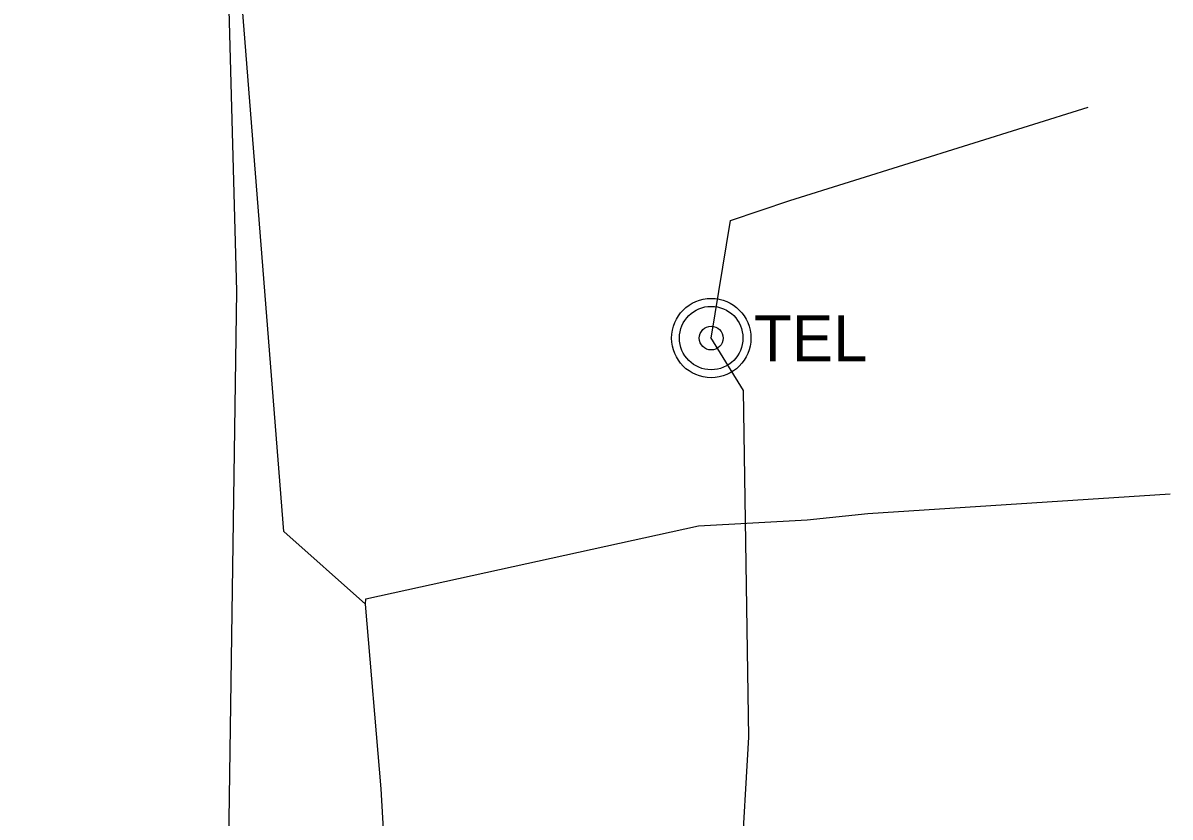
# Model space of a CAD drawing. Extents: x 600849 to 606371, y 330010 to 403088.
# Drawn here: x 601919.6 to 602093.1, y 387850.7 to 387970.8 of the extents above; entities that cross this region are included whole.
import ezdxf

# ---------------------------------------------------------------- set-up
doc = ezdxf.new("R2010")
doc.units = 0
for name, color, linetype in [('E_UTL_G_UG', 7, 'Continuous'), ('E_UTL_Overhead', 7, 'Continuous'), ('E_UTL_T_MH', 7, 'Continuous'), ('E_UTL_T_UG', 7, 'Continuous')]:
    doc.layers.add(name, color=color, linetype=linetype)

msp = doc.modelspace()

# ---------------------------------------------------------------- linework, layer by layer
at = {"layer": 'E_UTL_G_UG'}
for points in [[(602003.89, 387128.32), (602000.53, 387212.86), (601999.03, 387287.98), (601996.78, 387350), (601993.81, 387417.14), (601989.79, 387549.55), (601987.82, 387559.56), (601982.37, 387676.37), (601979.36, 387731.61), (601977.96, 387782.25), (601973.78, 387854.95), (601971.4, 387882.88), (601959.06, 387893.88), (601947.92, 388034.9), (601947.76, 388044.12), (601950, 388048.88), (601963.04, 388065.72), (601966.96, 388089.3), (601965.26, 388119.24), (601959.85, 388250.73), (601957.45, 388332.62), (601954.78, 388482.26)], [(602038.22, 387895.65), (602047.38, 387896.59), (602093.11, 387899.61)], [(601971.4, 387882.88), (601971.44, 387883.69), (602021.78, 387894.77), (602038.22, 387895.65)]]:
    msp.add_lwpolyline(points, dxfattribs=at)
at = {"layer": 'E_UTL_Overhead'}
msp.add_lwpolyline([(601953.53, 387670.89), (601949.39, 387840.25), (601950.69, 387842.63), (601951.95, 387930.26), (601948.47, 388059.26), (601948.33, 388060.67), (601945.47, 388290.32), (601945.41, 388292.15), (601941.26, 388520.59), (601938.19, 388748.98), (601936.15, 388979.91), (601934.3, 389201.38), (601932.82, 389435.42), (601930.07, 389635.6), (601928.54, 389846.16), (601927.53, 389848.31), (601926.21, 390055.05), (601926.13, 390056.48), (601925.67, 390136.2)], dxfattribs=at)
at = {"layer": 'E_UTL_T_MH'}
for radius in [6, 4.8, 1.8]:
    msp.add_circle((602023.71, 387923.16), radius, dxfattribs=at)
at = {"layer": 'E_UTL_T_UG'}
for points in [[(602023.7, 387923.16), (602026.62, 387940.93), (602035.6, 387944), (602080.72, 387958.11)], [(601919.6, 387661.36), (601944.14, 387664.78), (601972.03, 387667.03), (602033.31, 387684.85), (602040.09, 387687.95), (602037.87, 387749.39), (602028.26, 387842.77), (602029.38, 387862.77), (602028.58, 387915.23), (602023.65, 387923.26)]]:
    msp.add_lwpolyline(points, dxfattribs=at)

# ---------------------------------------------------------------- texts
at = {"layer": 'E_UTL_T_MH'}
msp.add_text('TEL', height=6.998, dxfattribs=at).set_placement((602030.19, 387919.62))

doc.saveas('drawing.dxf')
